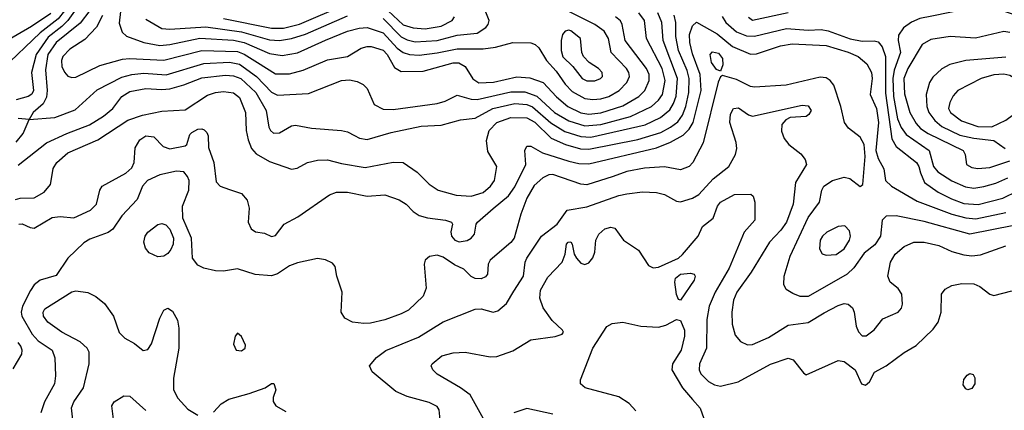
# Model space of a CAD drawing. Extents: x 1173029 to 1307123, y 522559 to 678521.
# Tile 336 of 623: x 1295853 to 1300787, y 526353 to 528310. Entities that reach past the tile are written whole.
import ezdxf

# ---------------------------------------------------------------- set-up
doc = ezdxf.new("R2010")
doc.units = 0

msp = doc.modelspace()

# ---------------------------------------------------------------- linework, layer by layer
at = {"layer": '0CON10XD'}
for points in [[(1296223.5, 528725), (1296207.8, 528685), (1296186.4, 528575), (1296077.9, 528355), (1296045, 528314.6), (1295956.3, 528243.7), (1295766.3, 528063.7)], [(1296161.1, 528398.9), (1296093.7, 528306.3), (1296064.2, 528275.8), (1295995, 528222.9), (1295935.2, 528135), (1295912.6, 528045), (1295922.2, 527955), (1295913.7, 527936.3), (1295895, 527924.4), (1295835, 527907.7)], [(1296362.7, 528395), (1296352.3, 528292.3), (1296367.1, 528247.1), (1296388, 528228), (1296474.8, 528194.8), (1296555, 528181.3), (1296605, 528185.9), (1296755, 528218.1), (1296925, 528207.7), (1296978.5, 528195), (1297105, 528140.7), (1297169, 528131), (1297245, 528143), (1297385, 528207), (1297495, 528252.7), (1297555, 528267.4), (1297595, 528270.2), (1297675, 528244.1), (1297745, 528167.5), (1297775, 528145.6), (1297805.8, 528135.8), (1297855, 528132.4), (1297945, 528143.2), (1298045, 528164.5), (1298175, 528163.5), (1298238.1, 528171.9), (1298325, 528195.3), (1298414, 528194), (1298435.9, 528185.9), (1298455, 528169.2), (1298492.8, 528105), (1298541.9, 528051.9), (1298586.2, 527986.2), (1298620.9, 527950.9), (1298685, 527914.4), (1298725, 527909.2)], [(1296874.4, 528315.6), (1297115, 528268), (1297175, 528268), (1297255, 528287.3), (1297485, 528386)], [(1297675, 528377.9), (1297775, 528284.5), (1297825, 528269.2), (1297885, 528264.5)], [(1297835, 528199.7), (1297945, 528204.8), (1298045, 528231.7), (1298145, 528241.9), (1298188.8, 528271.2), (1298200, 528285), (1298205.3, 528305), (1298170.3, 528395)], [(1296008.4, 528341.6), (1295912.9, 528275), (1295675, 528138.4)], [(1295831.7, 527408.3), (1295855, 527415.2), (1295925, 527417.8), (1295975, 527446.2), (1296007.1, 527485), (1296017.4, 527542.6), (1296021.2, 527565), (1296038.5, 527595), (1296095, 527643.3), (1296245, 527707.9), (1296395, 527806.2), (1296468.7, 527831.3), (1296565, 527850.8), (1296681.6, 527858.4), (1296795, 527930.9), (1296834.8, 527945.2), (1296875, 527950.8), (1296925, 527943.9), (1296955, 527920), (1296984.1, 527845), (1296988.4, 527755), (1296997.8, 527707.8), (1297015.4, 527665), (1297038.4, 527638.4), (1297105, 527600), (1297215, 527561.2), (1297244.1, 527565.9), (1297295, 527593.8), (1297345, 527605.7), (1297395, 527608.5), (1297465, 527590), (1297585, 527569.7), (1297725, 527596.2), (1297774.6, 527594.6), (1297845, 527546.5), (1297905, 527486.2), (1297950.6, 527455), (1298040.5, 527430.5), (1298115, 527425.2), (1298175.2, 527444.8), (1298212, 527475), (1298232, 527505), (1298243.8, 527575), (1298199, 527649), (1298191.6, 527705), (1298205.8, 527755), (1298245, 527794.2), (1298315, 527820.2), (1298395, 527817.5), (1298435, 527795.9), (1298517.1, 527717.1), (1298588.2, 527685), (1298663.4, 527663.4), (1298705, 527661), (1298951.1, 527708.9), (1299065.4, 527744.6), (1299115, 527770.6), (1299151.4, 527798.6), (1299175, 527830.9), (1299191.7, 527875), (1299205.7, 527945), (1299207.4, 528015), (1299197.3, 528055), (1299154.8, 528155), (1299140.8, 528225), (1299140.5, 528295), (1299132.6, 528332.6)], [(1295845, 527580.4), (1295987.9, 527692.1), (1296089.6, 527739.6), (1296203.6, 527783.6), (1296272.9, 527827.1), (1296320.4, 527865), (1296365, 527925.4), (1296405, 527950.5), (1296485, 527965.6), (1296565, 527959.4), (1296605, 527963.3), (1296675, 527983), (1296765, 528019.2), (1296885, 528032.3), (1296925, 528028.4), (1296961.3, 528015), (1297035.8, 527945.8), (1297088.8, 527855), (1297101.8, 527771.8), (1297109.1, 527755), (1297125, 527740.9), (1297155, 527743.1), (1297215, 527778.6), (1297235, 527782.2), (1297315, 527766.3), (1297465.5, 527755.5), (1297495, 527748.6), (1297530.5, 527730.5), (1297556.5, 527716.5), (1297595, 527710.4), (1297715, 527744.1), (1297865, 527776), (1297965, 527781.1), (1298061.7, 527808.3), (1298135, 527815.8), (1298223.6, 527865), (1298335, 527889.9), (1298395, 527884.9), (1298423.3, 527873.3), (1298515, 527793.5), (1298585, 527750.5), (1298664.4, 527724.4), (1298715, 527720.9), (1298986.9, 527783.1), (1299065, 527820), (1299111.2, 527858.8), (1299130, 527890), (1299142.7, 527927.3), (1299149.1, 528015), (1299077.8, 528205), (1299071.2, 528295), (1299051.5, 528345)], [(1296204.6, 528355.4), (1296156.8, 528293.2), (1296035, 528195.6), (1295993.2, 528135), (1295982.1, 528057.9), (1295990.3, 527955), (1295987.5, 527922.5), (1295971.1, 527888.9), (1295920.8, 527845), (1295900, 527810), (1296029.6, 527820.4), (1296131, 527859), (1296241.7, 527958.3), (1296365, 528021.7), (1296414.5, 528035.5), (1296475, 528042.1), (1296586.4, 528033.6), (1296775, 528091.2), (1296905, 528096.7), (1296955, 528086.8), (1297040.2, 528025), (1297115, 527946.8), (1297145, 527932.2), (1297299.8, 527940.2), (1297465, 528004.7), (1297505, 528007.8), (1297545, 528000.8), (1297575, 527984.6), (1297594.3, 527964.3), (1297629.5, 527885), (1297675, 527861.6), (1297725, 527860.5), (1297945, 527889.8), (1297985, 527902.5), (1298045, 527932.5), (1298115, 527912), (1298145, 527909.2), (1298315, 527948.4), (1298385, 527948.5), (1298445, 527925.9), (1298533.4, 527845), (1298605, 527803.3), (1298685, 527778.3)], [(1296268.5, 528331.5), (1296237.7, 528272.3), (1296179, 528211), (1296105, 528161.6), (1296068.9, 528125), (1296061.8, 528105), (1296064.6, 528075), (1296076.9, 528046.9), (1296095, 528026.7), (1296115, 528019.6), (1296135, 528021.8), (1296255, 528080.3), (1296367.9, 528112.1), (1296403.9, 528116.1), (1296575, 528107.1), (1296765, 528155.5), (1296945, 528150.7), (1296977.8, 528137.8), (1297045.4, 528094.6), (1297135, 528038.8), (1297205, 528039), (1297272.9, 528057.1), (1297395, 528108.6), (1297495, 528125.4), (1297565, 528167.8), (1297593.8, 528176.2), (1297614.7, 528175.3), (1297675, 528157.4), (1297695.2, 528135), (1297731, 528071), (1297765, 528050), (1297875, 528052.4), (1298025, 528093.8), (1298054.5, 528094.5), (1298085, 528075.9), (1298124.3, 528014.3), (1298154.2, 527994.2), (1298227.5, 527997.5), (1298345, 528023.3), (1298409, 528019), (1298475.9, 527995.9), (1298543.7, 527923.7), (1298600.7, 527875), (1298665, 527843.5), (1298705, 527836.1)], [(1296485, 528312.5), (1296565, 528265.7), (1296605, 528261.6), (1296785, 528274.9), (1296965, 528249.8), (1297105, 528208.7), (1297155, 528205.5), (1297215, 528215.2), (1297285, 528237.3), (1297495, 528330)], [(1298725, 527909.2), (1298765, 527914), (1298805, 527925.2), (1298856.9, 527955), (1298895.9, 527995), (1298909.2, 528025), (1298906.4, 528045), (1298894.5, 528064.5), (1298817.5, 528145), (1298803.9, 528215), (1298781.9, 528251.9), (1298735.8, 528285.8), (1298595, 528356.2)], [(1298685, 527778.3), (1298765, 527784.3), (1298913.6, 527825), (1299019.3, 527875), (1299055, 527906.9), (1299074, 527935), (1299087.1, 528005), (1299072.5, 528065), (1298993.8, 528215), (1298984.7, 528305), (1298955, 528344.7)], [(1299505, 528323.1), (1299525, 528308.2), (1299705, 528346.4)], [(1300845, 528331.9), (1300725, 528370.5), (1300685, 528373.6), (1300613.6, 528366.4), (1300425, 528327.2), (1300363.4, 528316.6), (1300322.2, 528297.8), (1300281.7, 528268.3), (1300257.4, 528232.6), (1300255.8, 528205), (1300266.7, 528145), (1300235, 528057.1), (1300228.8, 528015), (1300232.1, 527925), (1300252.5, 527812.5), (1300269.8, 527769.8), (1300296.2, 527735), (1300410.9, 527655), (1300433.3, 527575), (1300455, 527547.5), (1300525, 527502.8), (1300592.8, 527472.8), (1300635, 527466.1)], [(1295848.8, 527285), (1295865, 527287.5), (1295905, 527268), (1295925, 527266), (1296015, 527318.2), (1296055, 527323.9), (1296125, 527317.5), (1296207.8, 527355), (1296237.3, 527385), (1296254.5, 527455.5), (1296265.8, 527475), (1296385, 527541.5), (1296415, 527568.5), (1296426.1, 527595), (1296431.7, 527668.3), (1296455, 527707.5), (1296485, 527727.9), (1296525, 527722.9), (1296572, 527675), (1296605, 527662.5), (1296682.7, 527677.3), (1296691.2, 527685), (1296706, 527735), (1296716, 527745), (1296745, 527761.5), (1296765, 527763.3), (1296777.4, 527757.4), (1296790.6, 527745), (1296797.4, 527727.4), (1296799.7, 527669.7), (1296826.5, 527595), (1296837.4, 527497.4), (1296858, 527475), (1296905, 527459.2), (1296965, 527439.2), (1296992.8, 527405), (1297003.6, 527366.4), (1296997.7, 527295), (1297012.6, 527262.6), (1297035, 527247.8), (1297080, 527240), (1297115, 527224.2), (1297135, 527228.8), (1297178.8, 527285), (1297247.6, 527322.4), (1297405, 527433.1), (1297440, 527445), (1297495.6, 527445.6), (1297595, 527425.8), (1297682.8, 527432.8), (1297755, 527406.9), (1297790, 527385), (1297825, 527348.8), (1297855, 527328.8), (1297897, 527317), (1297986.3, 527306.3), (1298016.7, 527295), (1298021.2, 527285), (1298013.2, 527246.8), (1298016.7, 527225), (1298034.4, 527205), (1298055, 527197.1), (1298095, 527202.9), (1298115.8, 527215), (1298132.5, 527235), (1298140, 527285), (1298147.1, 527295), (1298226.1, 527363.9), (1298303, 527427), (1298335, 527472.9), (1298390, 527585), (1298384.4, 527655), (1298395, 527676), (1298415, 527675.6), (1298472.6, 527642.6), (1298605, 527601.3), (1298655, 527589.8), (1298705, 527587.3), (1299045, 527667.4), (1299114.1, 527695.9), (1299178.2, 527731.8), (1299208.6, 527761.4), (1299228.1, 527795), (1299267.8, 527955), (1299263.3, 528035), (1299225, 528138.5), (1299210.8, 528195), (1299209.8, 528235), (1299225, 528279.5), (1299245, 528297.8), (1299348.5, 528238.5), (1299425, 528175.6), (1299515, 528136.9), (1299545, 528138.8), (1299665, 528179.6), (1299725, 528189.6), (1299895, 528179.9), (1300005, 528147.5), (1300054.5, 528125), (1300098.3, 528088.3), (1300122.2, 528045), (1300125.3, 528014.7), (1300115.5, 527935), (1300147.5, 527865), (1300157.7, 527795), (1300142.9, 527655), (1300155, 527614.5), (1300182.9, 527562.9), (1300191.4, 527505), (1300221.4, 527475), (1300350.2, 527400.2), (1300525.1, 527335.1), (1300595, 527316.6), (1300645, 527312.7), (1300795, 527343.4)], [(1297675, 528315.8), (1297764.1, 528224.1), (1297795, 528208.6), (1297835, 528199.7)], [(1297885, 528264.5), (1297965, 528277), (1298020, 528305), (1298031.8, 528325)], [(1298705, 527836.1), (1298765, 527843), (1298875, 527878.7), (1298955, 527924.3), (1298985.2, 527954.8), (1299008.1, 528005), (1299007.5, 528035), (1298994.3, 528065), (1298886.7, 528205), (1298872.9, 528285), (1298864, 528304), (1298838.5, 528325)], [(1299373.6, 528326.4), (1299391.9, 528295), (1299445, 528248.4), (1299495, 528229.4), (1299535, 528227.9), (1299695.7, 528265.7), (1299805, 528257.6), (1299870.3, 528260.3), (1299905, 528253.6), (1300015, 528213.3), (1300075, 528202.3), (1300135, 528204), (1300155, 528198.8), (1300175, 528174.5), (1300192, 528125), (1300191.5, 527941.5), (1300223, 527713), (1300245.2, 527675.2), (1300347.1, 527595), (1300359.5, 527575), (1300367.7, 527542.3), (1300387.3, 527495), (1300455.8, 527445.8), (1300522.3, 527412.3), (1300585, 527389.6), (1300655.8, 527384.2), (1300780.6, 527415), (1300855, 527452.4)], [(1298735, 528004.1), (1298764.2, 528015), (1298774.3, 528025), (1298772.2, 528045), (1298753.3, 528065), (1298706.7, 528095), (1298678.1, 528125), (1298670.5, 528145), (1298663.5, 528215), (1298615, 528253.3), (1298605, 528257.5), (1298587.3, 528252.7), (1298572.9, 528235), (1298565.8, 528205.8), (1298565.8, 528155), (1298575, 528124.6), (1298624.7, 528074.7), (1298672.1, 528015), (1298695, 528004.2), (1298735, 528004.1)], [(1300815, 528245.3), (1300785, 528250.6), (1300642.4, 528217.6), (1300515.3, 528225.3), (1300418.8, 528211.2), (1300375, 528185.6), (1300303.9, 528065), (1300284.1, 528015), (1300287.8, 527937.8), (1300313.5, 527845), (1300345, 527789.6), (1300367.1, 527765), (1300405, 527738.9), (1300581.5, 527655), (1300591.9, 527635), (1300598.6, 527585), (1300625, 527569.2), (1300655, 527564.7)], [(1299365, 528052.5), (1299345, 528060), (1299320.7, 528095), (1299312.9, 528135), (1299325, 528149.2), (1299355, 528142.3), (1299374.3, 528115.7), (1299376.1, 528083.9), (1299365, 528052.5)], [(1300795, 528121.6), (1300595.3, 528104.7), (1300514, 528086), (1300475, 528064.4), (1300428.9, 528021.1), (1300412.7, 527995), (1300395.9, 527935), (1300399.7, 527875), (1300409.5, 527845), (1300438.9, 527805), (1300474.2, 527774.2), (1300565, 527731.9), (1300635, 527715.7), (1300734.9, 527704.9), (1300791.5, 527665)], [(1300725, 527772.8), (1300795, 527805.7), (1300833.1, 527835), (1300870, 527875), (1300894.2, 527925), (1300896.5, 527945), (1300882.7, 527975), (1300856.2, 528005), (1300815, 528030.3), (1300785, 528036.2), (1300735, 528033.3), (1300670.6, 528015), (1300555.2, 527954.8), (1300531, 527929), (1300514.1, 527895), (1300508.4, 527865), (1300517.8, 527845), (1300573, 527803), (1300655, 527775.2), (1300725, 527772.8)], [(1300835, 527279.2), (1300615, 527236), (1300385, 527298.7), (1300245, 527327.1), (1300195, 527325.8), (1300175.8, 527305), (1300166.2, 527225), (1300138.3, 527181.7), (1300085, 527139.6), (1300032.8, 527067.2), (1300000.4, 527035), (1299805, 526923.1), (1299765, 526923.8), (1299728.3, 526938.3), (1299695, 526958.8), (1299683.2, 526983.2), (1299684.6, 527025), (1299714, 527125), (1299805, 527318.9), (1299860.9, 527395), (1299873.3, 527455), (1299883.3, 527475), (1299925.8, 527505), (1299985, 527521.5), (1300014, 527514), (1300065, 527474.3), (1300077.8, 527485), (1300090, 527625), (1300084.8, 527684.8), (1300065, 527720.8), (1300006, 527766), (1299985.9, 527794.1), (1299968.9, 527875), (1299932.6, 527982.6), (1299915.5, 528005.5), (1299895, 528019.2), (1299865, 528021.4), (1299695, 527982.4), (1299535, 527972.6), (1299515, 527975.8), (1299445, 528009.5), (1299375, 528030), (1299365, 528023.3), (1299353.4, 527996.6), (1299277.4, 527692.6), (1299225.8, 527595), (1299208, 527575), (1299165, 527558.1), (1299085, 527572), (1298985, 527566.2), (1298895, 527548.8), (1298826.9, 527525), (1298695, 527482.2), (1298665, 527485.8), (1298525, 527534.7), (1298505, 527533.1), (1298475, 527518.2), (1298431.3, 527478.7), (1298394.5, 527415.5), (1298364.2, 527335), (1298331.3, 527215), (1298315, 527193.9), (1298211.4, 527105), (1298201.4, 527085), (1298197.1, 527035), (1298187.8, 527022.2), (1298165, 527011.8), (1298135, 527012.7), (1298115, 527023.3), (1298079.5, 527059.5), (1298032, 527082), (1297975, 527120.8), (1297945, 527130), (1297906.3, 527123.7), (1297885.8, 527105), (1297879.2, 527085), (1297889.5, 526965), (1297875.6, 526925), (1297800.8, 526855), (1297765, 526835.5), (1297683.1, 526806.9), (1297610.8, 526789.2), (1297577.6, 526787.6), (1297521.2, 526795), (1297482.2, 526815), (1297464.6, 526845), (1297468.9, 526945), (1297441.6, 527025), (1297433.4, 527073.4), (1297420.6, 527090.6), (1297385, 527107.5), (1297345, 527113.1), (1297245, 527091.5), (1297205, 527076.7), (1297145, 527036.9), (1297115, 527026.7), (1297033.7, 527033.7), (1296945, 527061.4), (1296875, 527050.5), (1296835, 527051.5), (1296775.4, 527065.4), (1296745, 527080.6), (1296718.5, 527115), (1296714.1, 527215), (1296670.8, 527315), (1296669.6, 527375), (1296700.3, 527455), (1296702.8, 527505), (1296694.7, 527525), (1296675, 527547.1), (1296638.7, 527551.3), (1296555, 527532.8), (1296492.7, 527505), (1296468.5, 527475), (1296441.5, 527408.5), (1296365, 527326.5), (1296319.8, 527260.2), (1296296.6, 527243.4), (1296205, 527209.6), (1296175, 527191.5), (1296094.7, 527115.3), (1296035, 527028.6), (1295955, 527004.5), (1295925, 526980.9), (1295906.4, 526953.6), (1295866.7, 526875), (1295861, 526845), (1295863.8, 526825), (1295915, 526734.7), (1295945, 526701.2), (1296015.5, 526655), (1296028.5, 526615), (1296032.1, 526525), (1296027.1, 526485), (1295977.3, 526395), (1295959.1, 526340.9)], [(1297960.8, 526305), (1297956, 526355), (1297945, 526372), (1297905, 526391.8), (1297795, 526422.3), (1297737.7, 526447.7), (1297620, 526545), (1297606.2, 526575), (1297641.7, 526618.3), (1297688.1, 526651.9), (1297851, 526719), (1297975, 526795.5), (1298135, 526859.5), (1298165, 526860.5), (1298225, 526844.2), (1298249.3, 526850.7), (1298292.6, 526887.4), (1298329.4, 526950.6), (1298378.2, 527025), (1298386.2, 527095), (1298394.2, 527115.8), (1298468.8, 527225), (1298546.6, 527285), (1298596, 527355), (1298695, 527371.6), (1298855, 527429.2), (1298895, 527438.2), (1298975, 527446.7), (1299045, 527444.7), (1299085, 527433.4), (1299145, 527400.4), (1299165, 527397.5), (1299225, 527415.8), (1299256.4, 527433.6), (1299327.7, 527512.3), (1299407.1, 527575), (1299440, 527635), (1299447.3, 527665), (1299443.5, 527695), (1299412.5, 527795), (1299415, 527836.7), (1299430.8, 527865), (1299455, 527868.9), (1299505, 527832.5), (1299525, 527825.7), (1299775, 527882.3), (1299805, 527878.8), (1299818.8, 527855), (1299808.5, 527835), (1299795, 527825.5), (1299715, 527819.2), (1299692.1, 527807.9), (1299672.5, 527785), (1299670.7, 527750.7), (1299684.4, 527715), (1299707.5, 527685), (1299768.2, 527638.2), (1299788.7, 527608.7), (1299795.5, 527585), (1299741.1, 527495), (1299728.9, 527385), (1299695.3, 527295), (1299666.8, 527255), (1299610.4, 527195), (1299518.9, 527045), (1299446.4, 526945), (1299430.8, 526905), (1299422.4, 526845), (1299424, 526784), (1299439.1, 526729.1), (1299465, 526697.1), (1299501.1, 526681.1), (1299525, 526682.1), (1299605, 526718), (1299705, 526779.7), (1299805, 526792), (1299885, 526841.8), (1299955, 526878.5), (1299985, 526887.3), (1300005, 526884.4), (1300026, 526866), (1300035.5, 526845), (1300045.4, 526775), (1300056, 526746), (1300075, 526726.5), (1300095, 526725.6), (1300135, 526756), (1300179.4, 526810.6), (1300255, 526844.3), (1300272.5, 526865), (1300277.5, 526885), (1300274.2, 526935), (1300255, 526963.8), (1300215.7, 526995.7), (1300204.2, 527024.2), (1300217.1, 527095), (1300240.8, 527135), (1300285, 527173.8), (1300333.3, 527195), (1300385, 527195.9), (1300458.8, 527178.8), (1300525, 527147.7), (1300585, 527131.3), (1300625, 527126.7), (1300668.9, 527131.1), (1300795, 527177.5)], [(1295835, 527696.2), (1295869.8, 527740.2), (1295900, 527810), (1295845, 527814.6)], [(1300655, 527564.7), (1300715, 527570), (1300815, 527602.3)], [(1300635, 527466.1), (1300685, 527474.3), (1300745, 527490.7), (1300805, 527518.3)], [(1298185.7, 526295.7), (1298110.3, 526430.3), (1298061.4, 526465), (1297945, 526533.5), (1297922.9, 526555), (1297915.7, 526575), (1297920, 526585), (1297968, 526625), (1298025, 526641.2), (1298085, 526643.8), (1298211.5, 526621.5), (1298245, 526623.3), (1298325, 526651.3), (1298415, 526705.3), (1298536.5, 526723.5), (1298571.2, 526735), (1298578, 526745), (1298573.8, 526755), (1298522.2, 526802.2), (1298476.6, 526866.6), (1298459.2, 526915), (1298462.8, 526955), (1298499.9, 527020.1), (1298570.8, 527095), (1298586.7, 527135), (1298593.3, 527185), (1298601.2, 527195), (1298615, 527196.2), (1298622, 527185), (1298631.4, 527135), (1298642.9, 527115), (1298665, 527090.8), (1298685, 527082.9), (1298705, 527091.4), (1298725, 527116.2), (1298734.5, 527145), (1298740.9, 527205), (1298755, 527235.8), (1298785, 527262.9), (1298815, 527270.8), (1298835.9, 527265.9), (1298878.8, 527205), (1298953.8, 527155), (1299005, 527078), (1299027, 527067), (1299055, 527069.5), (1299154.4, 527115), (1299175, 527133.2), (1299253.5, 527225), (1299275.5, 527274.5), (1299328.8, 527315), (1299350, 527375), (1299365.8, 527395), (1299435, 527434.4), (1299516.7, 527435), (1299528, 527425), (1299537.8, 527395), (1299536.5, 527305), (1299484.1, 527245.9), (1299409.3, 527065), (1299338.9, 526945), (1299308.8, 526875), (1299297.2, 526807.2), (1299294.7, 526665), (1299259.6, 526585), (1299257.9, 526555), (1299266.5, 526535), (1299305, 526497.3), (1299335, 526480), (1299365, 526473.5), (1299454, 526496), (1299615, 526584.5), (1299705, 526614.3), (1299730, 526605), (1299780.9, 526540.9), (1299795, 526531.2), (1299955, 526602.5), (1299985, 526598.1), (1300040, 526555), (1300072.5, 526485), (1300091.2, 526478.8), (1300112, 526495), (1300136.1, 526543.9), (1300195, 526575.8), (1300285, 526642.5), (1300345, 526677.1), (1300431.2, 526758.8), (1300456, 526794), (1300471.2, 526845), (1300472.5, 526935), (1300490.7, 526959.3), (1300525, 526978.9), (1300575, 526987.5), (1300635, 526986.2), (1300665, 526972.7), (1300715, 526934.2), (1300735, 526928), (1300825, 526952)], [(1296545, 527122), (1296502.6, 527142.6), (1296482.9, 527165), (1296475.3, 527195), (1296481.6, 527225), (1296495.4, 527245), (1296545, 527283.4), (1296565, 527289.3), (1296585, 527281.3), (1296605, 527260.7), (1296624.5, 527215), (1296621.7, 527185), (1296611, 527159), (1296595, 527137.7), (1296575, 527124.7), (1296545, 527122)], [(1299895, 527129.4), (1299945, 527133.6), (1299985, 527161.5), (1300011.8, 527205), (1300016.1, 527226.1), (1300011.4, 527251.4), (1299987.5, 527277.5), (1299955, 527274.5), (1299898.6, 527245), (1299875.5, 527225), (1299864.6, 527205), (1299861.1, 527161.1), (1299875, 527136), (1299895, 527129.4)], [(1299165, 526904), (1299155, 526908.8), (1299145, 526933.3), (1299136.5, 526995), (1299140, 527015), (1299165, 527035.7), (1299215, 527039.5), (1299233.3, 527035), (1299238.6, 527025), (1299233.1, 527005), (1299165, 526904)], [(1296118.5, 526305), (1296112.9, 526365), (1296124.6, 526395), (1296172.5, 526465), (1296200.6, 526585), (1296200.6, 526645), (1296191.1, 526665), (1296155.3, 526695.3), (1296064.4, 526745), (1295993.6, 526795), (1295971.5, 526825), (1295970.4, 526845), (1295979.1, 526860.9), (1296115, 526946), (1296135, 526951.1), (1296195, 526943.5), (1296235, 526923.5), (1296278.5, 526888.5), (1296323.6, 526825), (1296352.2, 526742.2), (1296380, 526715), (1296427.6, 526687.6), (1296472.2, 526652.2), (1296495, 526657.1), (1296513.6, 526686.4), (1296555, 526814), (1296575, 526854), (1296595, 526864.2), (1296619.4, 526849.4), (1296644.4, 526805), (1296650.5, 526765), (1296650, 526665), (1296623.2, 526513.2), (1296623.5, 526455), (1296645, 526414), (1296695, 526358.8), (1296745, 526328)], [(1298940.7, 526350.7), (1298907.2, 526387.2), (1298855, 526421.1), (1298686.7, 526465), (1298663.8, 526485), (1298664, 526505), (1298724.5, 526665), (1298795, 526772.9), (1298823, 526787), (1298875, 526794.6), (1298965, 526774.7), (1299055, 526770), (1299091.3, 526778.7), (1299145, 526808.1), (1299165, 526802.5), (1299184.1, 526755), (1299185.3, 526724.7), (1299168.5, 526655), (1299124.3, 526585), (1299120.6, 526555), (1299174.8, 526464.8), (1299225, 526407.5), (1299263.1, 526363.1), (1299307.5, 526237.5)], [(1296965, 526651.2), (1296983.3, 526665), (1296985, 526680), (1296965, 526722.5), (1296945, 526740), (1296932.5, 526725), (1296923.9, 526683.9), (1296937.5, 526655), (1296965, 526651.2)], [(1295819.7, 526560.3), (1295864, 526635), (1295865.8, 526655), (1295858.4, 526675), (1295845, 526693.1)], [(1300605, 526456.2), (1300595, 526460), (1300580.5, 526480.5), (1300585, 526507.5), (1300600.5, 526529.5), (1300615, 526537.5), (1300631.7, 526531.7), (1300640, 526515), (1300639.2, 526485), (1300625, 526462), (1300605, 526456.2)], [(1296825, 526343.8), (1296862.5, 526385), (1296901.9, 526408.1), (1297003.4, 526436.6), (1297083.8, 526466.2), (1297115, 526487.5), (1297126.4, 526486.4), (1297136.2, 526455), (1297123.6, 526416.4), (1297123.6, 526396.4), (1297136.7, 526375), (1297187.3, 526347.3)], [(1296324.5, 526295), (1296314.3, 526375), (1296325.8, 526395), (1296375, 526425.6), (1296405, 526424.3), (1296485, 526352.5)], [(1298525, 526333.4), (1298395, 526361.9), (1298329.1, 526340.9)]]:
    msp.add_lwpolyline(points, dxfattribs=at)

doc.saveas('drawing.dxf')
